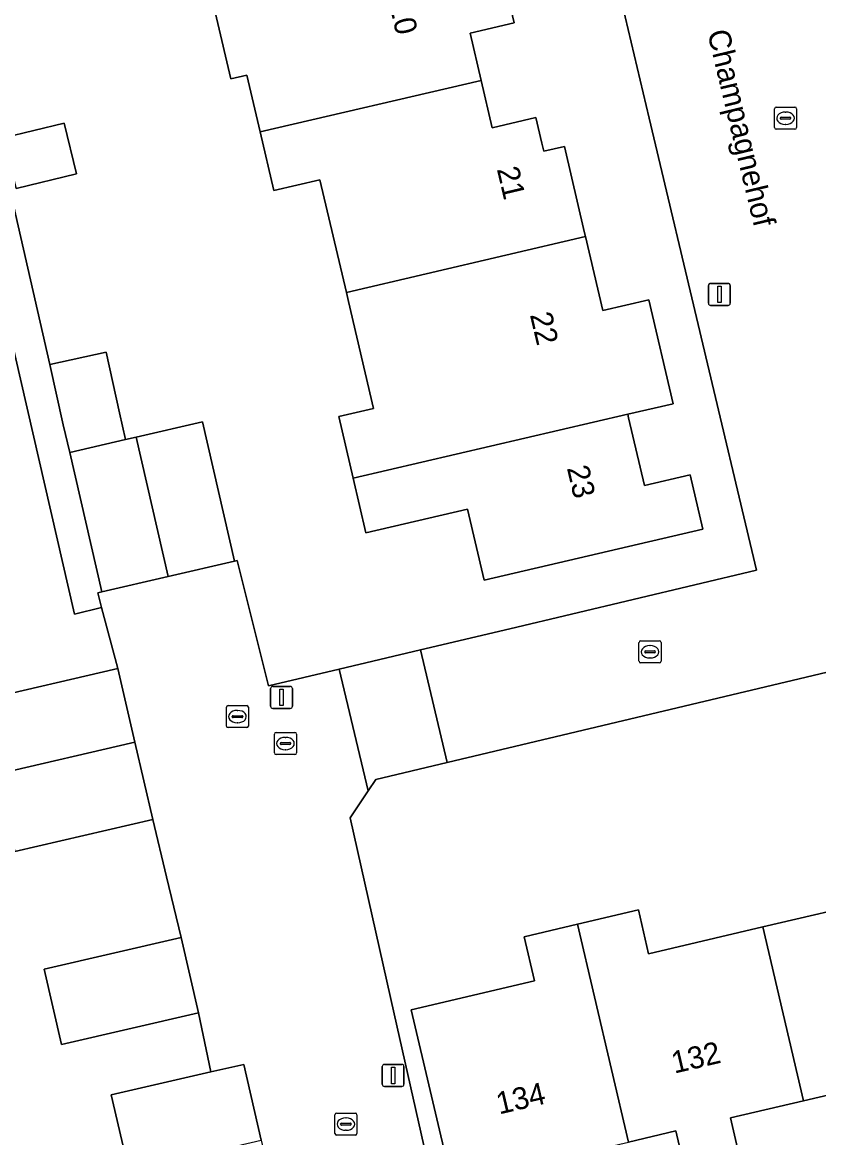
# Model space of a CAD drawing. Extents: x 158455 to 159797, y 387218 to 388672.
# Drawn here: x 159523.7 to 159559.8, y 388118.5 to 388169.1 of the extents above; entities that cross this region are included whole.
import ezdxf

# ---------------------------------------------------------------- set-up
doc = ezdxf.new("R2010")
doc.units = 0
for name, color, linetype in [('IMGEO_Erf', 7, 'Continuous'), ('IMGEO_Kolk', 7, 'Continuous'), ('IMGEO_Lichtmast', 7, 'Continuous'), ('IMGEO_Muur', 7, 'Continuous'), ('IMGEO_Openbare_ruimte_label', 7, 'Continuous'), ('IMGEO_Pand', 7, 'Continuous'), ('IMGEO_Pand_nummerreeks', 7, 'Continuous'), ('IMGEO_Rijbaan_lokaal_open', 7, 'Continuous'), ('IMGEO_Rioolput', 7, 'Continuous'), ('IMGEO_Voetpad_open', 7, 'Continuous')]:
    doc.layers.add(name, color=color, linetype=linetype)

msp = doc.modelspace()

# ---------------------------------------------------------------- linework, layer by layer
at = {"layer": 'IMGEO_Erf'}
for points in [[(159545.826, 388169.972), (159546.034, 388169.08), (159544.034, 388168.613), (159544.535, 388166.468), (159545.036, 388164.322), (159547.021, 388164.785), (159547.293, 388163.618), (159547.376, 388163.262), (159548.314, 388163.481), (159549.23, 388159.553), (159549.268, 388159.389), (159550.052, 388156.031), (159552.139, 388156.518), (159553.239, 388151.805), (159551.183, 388151.326), (159551.22, 388151.169), (159551.94, 388148.089), (159554.019, 388148.574), (159554.593, 388146.116), (159544.669, 388143.799), (159543.919, 388147.013), (159539.311, 388145.938), (159538.731, 388148.424), (159538.079, 388151.221), (159539.647, 388151.587), (159538.515, 388156.438), (159538.42, 388156.845), (159537.224, 388161.969), (159535.134, 388161.481), (159534.515, 388164.135), (159533.912, 388166.718), (159533.18, 388166.547), (159531.945, 388171.843)], [(159521.323, 388169.486), (159524.976, 388153.59), (159527.529, 388154.147), (159528.128, 388151.396), (159528.395, 388150.172), (159528.88, 388150.284), (159531.89, 388150.979), (159533.351, 388144.654), (159533.468, 388144.686), (159534.883, 388138.999), (159538.095, 388139.76), (159541.782, 388140.634), (159545.841, 388141.595), (159557.023, 388144.249), (159552.164, 388164.756), (159550.66, 388171.1)], [(159521.799, 388138.336), (159528.052, 388139.782), (159527.32, 388142.549), (159526.094, 388142.261), (159521.772, 388160.953)], [(159570.031, 388141.954), (159542.994, 388135.526), (159539.752, 388134.755), (159539.405, 388134.236), (159538.589, 388133.015), (159540.593, 388124.124), (159542.318, 388116.467)], [(159521.432, 388106.135), (159536.59, 388109.61), (159536.552, 388109.775), (159531.681, 388108.649), (159529.691, 388117.257), (159529.686, 388117.278), (159528.549, 388117.015), (159527.758, 388120.438), (159532.276, 388121.482), (159531.709, 388124.159), (159525.499, 388122.723), (159524.709, 388126.146), (159530.919, 388127.58), (159530.259, 388130.329), (159529.635, 388132.93), (159523.382, 388131.485)], [(159543.202, 388116.46), (159541.365, 388124.305), (159546.955, 388125.614), (159546.486, 388127.617), (159548.901, 388128.183), (159551.668, 388128.831), (159552.133, 388126.848), (159557.31, 388128.06), (159562.655, 388129.311)], [(159562.458, 388120.941), (159559.155, 388120.168), (159555.849, 388119.394), (159556.307, 388117.434)], [(159553.819, 388116.852), (159553.362, 388118.804), (159551.215, 388118.301)]]:
    msp.add_lwpolyline(points, dxfattribs=at)
msp.add_lwpolyline([(159526.173, 388162.232), (159523.434, 388161.564), (159522.873, 388163.862), (159525.612, 388164.53)], close=True, dxfattribs=at)
at = {"layer": 'IMGEO_Kolk'}
for p, q in [((159557.843, 388164.333), (159557.843, 388165.185)), ((159557.918, 388165.259), (159558.77, 388165.259)), ((159558.331, 388165.039), (159558.356, 388165.039)), ((159558.844, 388165.185), (159558.844, 388164.333)), ((159558.102, 388164.753), (159558.102, 388164.765)), ((159558.54, 388164.716), (159558.142, 388164.716)), ((159558.145, 388164.802), (159558.543, 388164.802)), ((159558.354, 388164.479), (159558.329, 388164.479)), ((159558.586, 388164.765), (159558.586, 388164.753)), ((159558.77, 388164.259), (159557.918, 388164.259)), ((159551.695, 388140.12), (159551.695, 388140.972)), ((159551.77, 388141.046), (159552.622, 388141.046)), ((159552.183, 388140.826), (159552.208, 388140.826)), ((159552.696, 388140.972), (159552.696, 388140.12)), ((159551.954, 388140.54), (159551.954, 388140.552)), ((159552.392, 388140.503), (159551.994, 388140.503)), ((159551.997, 388140.589), (159552.395, 388140.589)), ((159552.206, 388140.266), (159552.181, 388140.266)), ((159552.438, 388140.552), (159552.438, 388140.54)), ((159552.622, 388140.046), (159551.77, 388140.046)), ((159533.054, 388138.105), (159533.906, 388138.105)), ((159532.979, 388137.179), (159532.979, 388138.031)), ((159533.238, 388137.599), (159533.238, 388137.611)), ((159533.281, 388137.648), (159533.679, 388137.648)), ((159533.467, 388137.885), (159533.492, 388137.885)), ((159533.722, 388137.611), (159533.722, 388137.599)), ((159533.98, 388138.031), (159533.98, 388137.179)), ((159533.906, 388137.105), (159533.054, 388137.105)), ((159533.676, 388137.562), (159533.278, 388137.562)), ((159533.49, 388137.325), (159533.465, 388137.325)), ((159537.901, 388118.69), (159537.901, 388119.542)), ((159537.976, 388119.616), (159538.828, 388119.616)), ((159538.389, 388119.396), (159538.414, 388119.396)), ((159538.902, 388119.542), (159538.902, 388118.69)), ((159538.16, 388119.11), (159538.16, 388119.122)), ((159538.598, 388119.073), (159538.2, 388119.073)), ((159538.203, 388119.159), (159538.601, 388119.159)), ((159538.644, 388119.122), (159538.644, 388119.11)), ((159538.828, 388118.616), (159537.976, 388118.616)), ((159538.412, 388118.836), (159538.387, 388118.836))]:
    msp.add_line(p, q, dxfattribs=at)
for points in [[(159557.843, 388164.333), (159557.843, 388165.185)], [(159557.918, 388165.259), (159558.77, 388165.259)], [(159558.844, 388165.185), (159558.844, 388164.333)], [(159558.77, 388164.259), (159557.918, 388164.259)], [(159551.695, 388140.12), (159551.695, 388140.972)], [(159551.77, 388141.046), (159552.622, 388141.046)], [(159552.696, 388140.972), (159552.696, 388140.12)], [(159552.622, 388140.046), (159551.77, 388140.046)], [(159533.054, 388138.105), (159533.906, 388138.105)], [(159532.979, 388137.179), (159532.979, 388138.031)], [(159533.98, 388138.031), (159533.98, 388137.179)], [(159533.906, 388137.105), (159533.054, 388137.105)], [(159537.901, 388118.69), (159537.901, 388119.542)], [(159537.976, 388119.616), (159538.828, 388119.616)], [(159538.902, 388119.542), (159538.902, 388118.69)], [(159538.828, 388118.616), (159537.976, 388118.616)]]:
    msp.add_lwpolyline(points, dxfattribs=at)
for centre, radius, start, end in [((159557.92, 388165.183), 0.0765, 91.552, 178.448), ((159557.92, 388165.183), 0.0765, 91.552, 178.448), ((159558.768, 388165.183), 0.0765, 1.552, 88.448), ((159558.768, 388165.183), 0.0765, 1.552, 88.448), ((159558.142, 388164.762), 0.0403, 85.8775, 175.7526), ((159558.139, 388164.752), 0.0366, 178.938, 274.7102), ((159558.543, 388164.759), 0.043, 264.8664, 352.4533), ((159558.547, 388164.764), 0.0386, 1.7309, 96.639), ((159557.92, 388164.335), 0.0765, 181.552, 268.448), ((159557.92, 388164.335), 0.0765, 181.552, 268.448), ((159558.768, 388164.335), 0.0765, 271.552, 358.448), ((159558.768, 388164.335), 0.0765, 271.552, 358.448), ((159551.772, 388140.97), 0.0765, 91.552, 178.448), ((159551.772, 388140.97), 0.0765, 91.552, 178.448), ((159552.62, 388140.97), 0.0765, 1.552, 88.448), ((159552.62, 388140.97), 0.0765, 1.552, 88.448), ((159551.772, 388140.122), 0.0765, 181.552, 268.448), ((159551.772, 388140.122), 0.0765, 181.552, 268.448), ((159551.994, 388140.549), 0.0403, 85.8775, 175.7526), ((159551.991, 388140.539), 0.0366, 178.938, 274.7102), ((159552.395, 388140.546), 0.043, 264.8664, 352.4533), ((159552.399, 388140.551), 0.0386, 1.7309, 96.639), ((159552.62, 388140.122), 0.0765, 271.552, 358.448), ((159552.62, 388140.122), 0.0765, 271.552, 358.448), ((159533.056, 388138.029), 0.0765, 91.552, 178.448), ((159533.056, 388138.029), 0.0765, 91.552, 178.448), ((159533.904, 388138.029), 0.0765, 1.552, 88.448), ((159533.904, 388138.029), 0.0765, 1.552, 88.448), ((159533.278, 388137.608), 0.0403, 85.8775, 175.7526), ((159533.275, 388137.598), 0.0366, 178.938, 274.7102), ((159533.679, 388137.605), 0.043, 264.8664, 352.4533), ((159533.683, 388137.61), 0.0386, 1.7309, 96.639), ((159533.056, 388137.181), 0.0765, 181.552, 268.448), ((159533.056, 388137.181), 0.0765, 181.552, 268.448), ((159533.904, 388137.181), 0.0765, 271.552, 358.448), ((159533.904, 388137.181), 0.0765, 271.552, 358.448), ((159537.978, 388119.54), 0.0765, 91.552, 178.448), ((159537.978, 388119.54), 0.0765, 91.552, 178.448), ((159538.826, 388119.54), 0.0765, 1.552, 88.448), ((159538.826, 388119.54), 0.0765, 1.552, 88.448), ((159538.2, 388119.119), 0.0403, 85.8775, 175.7526), ((159538.197, 388119.109), 0.0366, 178.938, 274.7102), ((159538.601, 388119.116), 0.043, 264.8664, 352.4533), ((159538.605, 388119.121), 0.0386, 1.7309, 96.639), ((159537.978, 388118.692), 0.0765, 181.552, 268.448), ((159537.978, 388118.692), 0.0765, 181.552, 268.448), ((159538.826, 388118.692), 0.0765, 271.552, 358.448), ((159538.826, 388118.692), 0.0765, 271.552, 358.448)]:
    msp.add_arc(centre, radius, start, end, dxfattribs=at)
for centre, major_axis, ratio, start_param, end_param in [((159558.33, 388164.759), (-0.387, 0.002), 0.722429, 4.712389, 7.853982), ((159558.355, 388164.759), (-0.39, 0.002), 0.717154, 1.570796, 4.712389), ((159552.182, 388140.546), (-0.387, 0.002), 0.722429, 4.712389, 7.853982), ((159552.207, 388140.546), (-0.39, 0.002), 0.717154, 1.570796, 4.712389), ((159533.466, 388137.605), (-0.387, 0.002), 0.722429, 4.712389, 7.853982), ((159533.491, 388137.605), (-0.39, 0.002), 0.717154, 1.570796, 4.712389), ((159538.388, 388119.116), (-0.387, 0.002), 0.722429, 4.712389, 7.853982), ((159538.413, 388119.116), (-0.39, 0.002), 0.717154, 1.570796, 4.712389)]:
    msp.add_ellipse(centre, major_axis=major_axis, ratio=ratio, start_param=start_param, end_param=end_param, dxfattribs=at)
at = {"layer": 'IMGEO_Lichtmast'}
for p, q in [((159554.846, 388156.365), (159554.846, 388157.165)), ((159554.846, 388157.165), (159554.846, 388156.365)), ((159554.946, 388157.265), (159555.736, 388157.265)), ((159555.736, 388157.265), (159554.946, 388157.265)), ((159555.836, 388157.165), (159555.836, 388156.365)), ((159555.836, 388156.365), (159555.836, 388157.165)), ((159555.736, 388156.265), (159554.946, 388156.265)), ((159554.946, 388156.265), (159555.736, 388156.265)), ((159534.984, 388138.078), (159534.984, 388138.878)), ((159534.984, 388138.878), (159534.984, 388138.078)), ((159535.084, 388138.978), (159535.874, 388138.978)), ((159535.874, 388138.978), (159535.084, 388138.978)), ((159535.974, 388138.878), (159535.974, 388138.078)), ((159535.974, 388138.078), (159535.974, 388138.878)), ((159535.874, 388137.978), (159535.084, 388137.978)), ((159535.084, 388137.978), (159535.874, 388137.978)), ((159540.045, 388120.923), (159540.045, 388121.723)), ((159540.045, 388121.723), (159540.045, 388120.923)), ((159540.145, 388121.823), (159540.935, 388121.823)), ((159540.935, 388121.823), (159540.145, 388121.823)), ((159541.035, 388121.723), (159541.035, 388120.923)), ((159541.035, 388120.923), (159541.035, 388121.723)), ((159540.935, 388120.823), (159540.145, 388120.823)), ((159540.145, 388120.823), (159540.935, 388120.823))]:
    msp.add_line(p, q, dxfattribs=at)
for points in [[(159555.266, 388157.14), (159555.416, 388157.14), (159555.416, 388156.39), (159555.266, 388156.39), (159555.266, 388157.14)], [(159535.404, 388138.853), (159535.554, 388138.853), (159535.554, 388138.103), (159535.404, 388138.103), (159535.404, 388138.853)], [(159540.465, 388121.698), (159540.615, 388121.698), (159540.615, 388120.948), (159540.465, 388120.948), (159540.465, 388121.698)]]:
    msp.add_lwpolyline(points, dxfattribs=at)
for centre, start, end in [((159554.946, 388157.165), 90, 180), ((159554.946, 388157.165), 90, 180), ((159555.736, 388157.165), 0, 90), ((159555.736, 388157.165), 360, 90), ((159554.946, 388156.365), 180, 270), ((159554.946, 388156.365), 180, 270), ((159555.736, 388156.365), 270, 0), ((159555.736, 388156.365), 270, 0), ((159535.084, 388138.878), 90, 180), ((159535.084, 388138.878), 90, 180), ((159535.874, 388138.878), 0, 90), ((159535.874, 388138.878), 360, 90), ((159535.084, 388138.078), 180, 270), ((159535.084, 388138.078), 180, 270), ((159535.874, 388138.078), 270, 0), ((159535.874, 388138.078), 270, 0), ((159540.145, 388121.723), 90, 180), ((159540.145, 388121.723), 90, 180), ((159540.935, 388121.723), 0, 90), ((159540.935, 388121.723), 360, 90), ((159540.145, 388120.923), 180, 270), ((159540.145, 388120.923), 180, 270), ((159540.935, 388120.923), 270, 0), ((159540.935, 388120.923), 270, 0)]:
    msp.add_arc(centre, 0.1, start, end, dxfattribs=at)
at = {"layer": 'IMGEO_Muur'}
for points in [[(159542.994, 388135.526), (159570.031, 388141.954)], [(159541.782, 388140.634), (159545.841, 388141.595)], [(159538.095, 388139.76), (159541.782, 388140.634)], [(159534.883, 388138.999), (159538.095, 388139.76)], [(159539.405, 388134.236), (159539.752, 388134.755), (159542.994, 388135.526)], [(159540.593, 388124.124), (159538.589, 388133.015), (159539.405, 388134.236)]]:
    msp.add_lwpolyline(points, dxfattribs=at)
at = {"layer": 'IMGEO_Pand'}
for points in [[(159544.535, 388166.468), (159544.034, 388168.613), (159546.034, 388169.08), (159545.826, 388169.972), (159545.467, 388171.508), (159543.436, 388171.034), (159542.664, 388174.34), (159531.945, 388171.843), (159533.18, 388166.547), (159533.912, 388166.718), (159534.515, 388164.135)], [(159544.535, 388166.468), (159534.515, 388164.135), (159535.134, 388161.481), (159537.224, 388161.969), (159538.42, 388156.845), (159549.268, 388159.389), (159549.23, 388159.553), (159548.314, 388163.481), (159547.376, 388163.262), (159547.293, 388163.618), (159547.021, 388164.785), (159545.036, 388164.322)], [(159522.873, 388163.862), (159523.434, 388161.564), (159526.173, 388162.232), (159525.612, 388164.53)], [(159552.139, 388156.518), (159550.052, 388156.031), (159549.268, 388159.389), (159538.42, 388156.845), (159538.515, 388156.438), (159539.647, 388151.587), (159538.079, 388151.221), (159538.731, 388148.424), (159551.183, 388151.326), (159553.239, 388151.805)], [(159527.529, 388154.147), (159524.976, 388153.59), (159525.576, 388150.84), (159525.87, 388149.588), (159528.395, 388150.172), (159528.128, 388151.396)], [(159554.019, 388148.574), (159551.94, 388148.089), (159551.22, 388151.169), (159551.183, 388151.326), (159538.731, 388148.424), (159539.311, 388145.938), (159543.919, 388147.013), (159544.669, 388143.799), (159554.593, 388146.116)], [(159530.34, 388143.958), (159533.351, 388144.654), (159531.89, 388150.979), (159528.88, 388150.284)], [(159528.88, 388150.284), (159528.395, 388150.172), (159525.87, 388149.588), (159527.331, 388143.263), (159530.34, 388143.958)], [(159528.823, 388136.444), (159528.052, 388139.782), (159521.799, 388138.336), (159522.57, 388134.999)], [(159528.823, 388136.444), (159522.57, 388134.999), (159523.382, 388131.485), (159529.635, 388132.93)], [(159559.155, 388120.168), (159562.458, 388120.941), (159562.918, 388118.98), (159564.41, 388119.329), (159565.363, 388119.552), (159564.902, 388121.524), (159567.052, 388122.027), (159564.74, 388131.928), (159562.183, 388131.329), (159562.655, 388129.311), (159557.31, 388128.06)], [(159548.901, 388128.183), (159551.215, 388118.301), (159553.362, 388118.804), (159553.819, 388116.852), (159555.106, 388117.153), (159556.307, 388117.434), (159555.849, 388119.394), (159559.155, 388120.168), (159557.31, 388128.06), (159552.133, 388126.848), (159551.668, 388128.831)], [(159548.901, 388128.183), (159546.486, 388127.617), (159546.955, 388125.614), (159541.365, 388124.305), (159543.202, 388116.46), (159546.646, 388117.267), (159547.113, 388115.27), (159548.738, 388115.65), (159549.531, 388115.836), (159549.071, 388117.799), (159551.215, 388118.301)], [(159530.919, 388127.58), (159524.709, 388126.146), (159525.499, 388122.723), (159531.709, 388124.159)], [(159529.691, 388117.257), (159534.562, 388118.383), (159533.766, 388121.827), (159532.276, 388121.482), (159527.758, 388120.438), (159528.549, 388117.015), (159529.686, 388117.278)]]:
    msp.add_lwpolyline(points, close=True, dxfattribs=at)
at = {"layer": 'IMGEO_Rijbaan_lokaal_open'}
msp.add_lwpolyline([(159550.66, 388171.1), (159552.164, 388164.756), (159557.023, 388144.249), (159545.841, 388141.595), (159541.782, 388140.634), (159542.994, 388135.526), (159570.031, 388141.954), (159569.664, 388143.512), (159568.861, 388146.918), (159567.759, 388151.59), (159566.945, 388155.045), (159563.063, 388171.505)], dxfattribs=at)
for points in [[(159538.589, 388133.015), (159539.405, 388134.236), (159538.095, 388139.76), (159534.883, 388138.999), (159533.468, 388144.686), (159533.351, 388144.654), (159530.34, 388143.958), (159527.331, 388143.263), (159527.143, 388143.22), (159527.32, 388142.549), (159528.052, 388139.782), (159528.823, 388136.444), (159529.635, 388132.93), (159530.259, 388130.329), (159530.919, 388127.58), (159531.709, 388124.159), (159532.276, 388121.482), (159533.766, 388121.827), (159534.562, 388118.383), (159535.376, 388114.861), (159542.318, 388116.467), (159540.593, 388124.124)], [(159539.405, 388134.236), (159539.752, 388134.755), (159542.994, 388135.526), (159541.782, 388140.634), (159538.095, 388139.76)]]:
    msp.add_lwpolyline(points, close=True, dxfattribs=at)
at = {"layer": 'IMGEO_Rioolput'}
for p, q in [((159535.157, 388135.959), (159535.157, 388136.811)), ((159535.232, 388136.885), (159536.084, 388136.885)), ((159535.645, 388136.665), (159535.67, 388136.665)), ((159536.158, 388136.811), (159536.158, 388135.959)), ((159535.416, 388136.379), (159535.416, 388136.391)), ((159535.854, 388136.342), (159535.456, 388136.342)), ((159535.459, 388136.428), (159535.857, 388136.428)), ((159535.668, 388136.105), (159535.643, 388136.105)), ((159535.9, 388136.391), (159535.9, 388136.379)), ((159536.084, 388135.885), (159535.232, 388135.885))]:
    msp.add_line(p, q, dxfattribs=at)
for points in [[(159535.157, 388135.959), (159535.157, 388136.811)], [(159535.232, 388136.885), (159536.084, 388136.885)], [(159536.158, 388136.811), (159536.158, 388135.959)], [(159536.084, 388135.885), (159535.232, 388135.885)]]:
    msp.add_lwpolyline(points, dxfattribs=at)
for centre, radius, start, end in [((159535.234, 388136.809), 0.0765, 91.552, 178.448), ((159535.234, 388136.809), 0.0765, 91.552, 178.448), ((159536.082, 388136.809), 0.0765, 1.552, 88.448), ((159536.082, 388136.809), 0.0765, 1.552, 88.448), ((159535.456, 388136.388), 0.0403, 85.8775, 175.7526), ((159535.453, 388136.378), 0.0366, 178.938, 274.7102), ((159535.857, 388136.385), 0.043, 264.8664, 352.4533), ((159535.861, 388136.39), 0.0386, 1.7309, 96.639), ((159535.234, 388135.961), 0.0765, 181.552, 268.448), ((159535.234, 388135.961), 0.0765, 181.552, 268.448), ((159536.082, 388135.961), 0.0765, 271.552, 358.448), ((159536.082, 388135.961), 0.0765, 271.552, 358.448)]:
    msp.add_arc(centre, radius, start, end, dxfattribs=at)
for centre, major_axis, ratio, start_param, end_param in [((159535.644, 388136.385), (-0.387, 0.002), 0.722429, 4.712389, 7.853982), ((159535.669, 388136.385), (-0.39, 0.002), 0.717154, 1.570796, 4.712389)]:
    msp.add_ellipse(centre, major_axis=major_axis, ratio=ratio, start_param=start_param, end_param=end_param, dxfattribs=at)
at = {"layer": 'IMGEO_Voetpad_open'}
msp.add_lwpolyline([(159512.085, 388209.147), (159510.431, 388208.762), (159511.346, 388204.797), (159513.939, 388194.53), (159514.725, 388191.129), (159516.077, 388185.279), (159520.402, 388166.567), (159521.772, 388160.953), (159526.094, 388142.261), (159527.32, 388142.549), (159527.143, 388143.22), (159527.331, 388143.263), (159525.87, 388149.588), (159525.576, 388150.84), (159524.976, 388153.59), (159521.323, 388169.486), (159520.695, 388172.062)], close=True, dxfattribs=at)

# ---------------------------------------------------------------- texts
at = {"layer": 'IMGEO_Openbare_ruimte_label'}
msp.add_text('Champagnehof', height=1, rotation=283.5359, dxfattribs=at).set_placement((159554.788, 388168.656))
at = {"layer": 'IMGEO_Pand_nummerreeks'}
for s, rotation, p in [('20', 283.1233, (159540.361, 388169.924)), ('21', 283.2559, (159545.243, 388162.448)), ('22', 283.258, (159546.743, 388155.84)), ('23', 283.258, (159548.42, 388148.886)), ('132', 13.1395, (159553.299, 388121.405)), ('134', 13.1395, (159545.351, 388119.55))]:
    msp.add_text(s, height=1, rotation=rotation, dxfattribs=at).set_placement(p)

doc.saveas('drawing.dxf')
